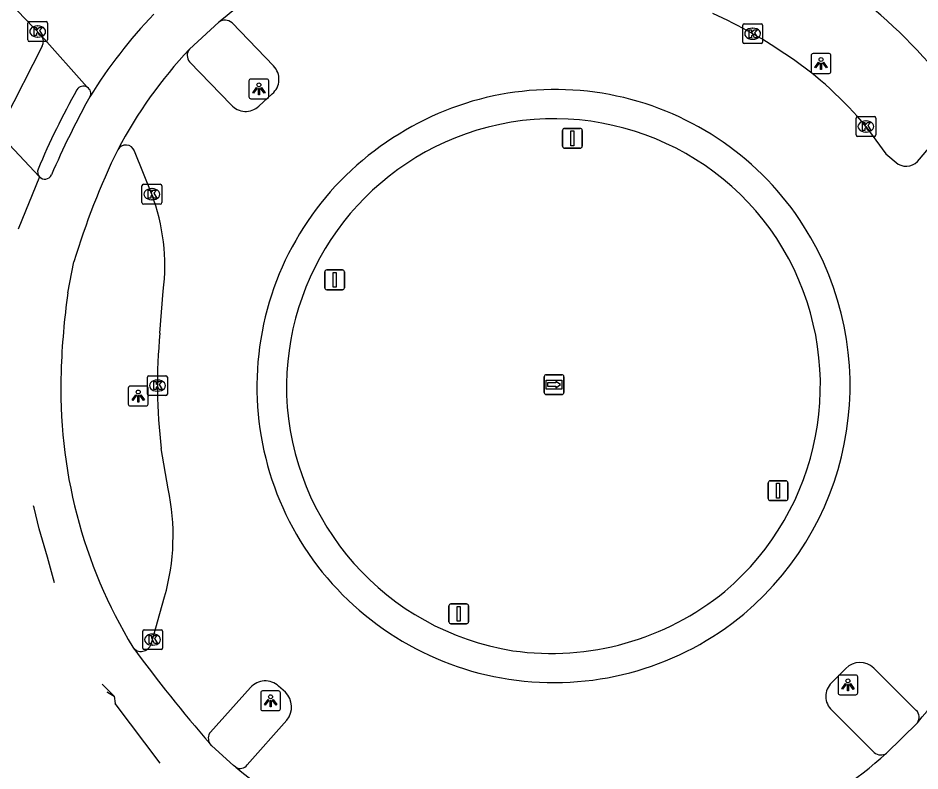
# Model space of a CAD drawing. Extents: x 155275 to 156263, y 382654 to 383635.
# Drawn here: x 155449.18 to 155494.66, y 382837.9 to 382875.87 of the extents above; entities that cross this region are included whole.
import ezdxf

# ---------------------------------------------------------------- set-up
doc = ezdxf.new("R2010")
doc.units = 0
for name, color, linetype in [('IMGEO_Fietspad_gesloten', 7, 'Continuous'), ('IMGEO_Kolk', 7, 'Continuous'), ('IMGEO_Lichtpunt', 7, 'Continuous'), ('IMGEO_Rijbaan_lokaal_gesloten', 7, 'Continuous'), ('IMGEO_Rijbaan_regionaal_gesloten', 7, 'Continuous'), ('IMGEO_Verkeersbordpaal', 7, 'Continuous'), ('IMGEO_Verkeerseiland_groen', 7, 'Continuous'), ('IMGEO_Voetpad_open', 7, 'Continuous'), ('IMGEO_Wegwijzer', 7, 'Continuous')]:
    doc.layers.add(name, color=color, linetype=linetype)

msp = doc.modelspace()

# ---------------------------------------------------------------- linework, layer by layer
at = {"layer": 'IMGEO_Fietspad_gesloten'}
for points in [[(155457.825, 382874.302), (155459.307, 382875.666)], [(155450.258, 382867.867), (155447.713, 382870.572)], [(155450.258, 382867.867), (155449.186, 382865.219)], [(155451.687, 382862.006), (155451.995, 382863.575)], [(155451.014, 382847.379), (155450.666, 382848.672), (155450.237, 382850.111), (155449.987, 382851.165), (155449.965, 382851.265)], [(155454.017, 382841.667), (155453.428, 382842.266)], [(155453.654, 382841.887), (155453.686, 382841.873), (155454.017, 382841.667)], [(155454.017, 382841.667), (155454.079, 382841.301)], [(155494.53, 382840.328), (155492.976, 382838.795)], [(155460.159, 382838.083), (155460.047, 382838.175), (155458.956, 382839.157), (155458.85, 382839.28)]]:
    msp.add_lwpolyline(points, dxfattribs=at)
for centre, radius, start, end in [((155475.179, 382856.087), 26.525, 35.8881, 50.5264), ((155492.937, 382849.739), 45.85, 151.0934, 156.5921), ((155488.882, 382852.407), 38.541, 154.122, 163.1551), ((155450.531, 382868.107), 0.363, 221.2727, 335.1471), ((155489.797, 382856.737), 38.472, 172.1278, 178.0378), ((155476.497, 382857.161), 25.166, 177.9661, 211.1825)]:
    msp.add_arc(centre, radius, start, end, dxfattribs=at)
at = {"layer": 'IMGEO_Kolk'}
for p, q in [((155449.667, 382874.762), (155449.667, 382875.614)), ((155449.742, 382875.688), (155450.594, 382875.688)), ((155450.155, 382875.468), (155450.18, 382875.468)), ((155450.668, 382875.614), (155450.668, 382874.762)), ((155485.72, 382874.652), (155485.72, 382875.504)), ((155485.795, 382875.578), (155486.647, 382875.578)), ((155486.208, 382875.358), (155486.233, 382875.358)), ((155486.721, 382875.504), (155486.721, 382874.652)), ((155450.178, 382874.908), (155450.153, 382874.908)), ((155450.594, 382874.688), (155449.742, 382874.688)), ((155486.647, 382874.578), (155485.795, 382874.578)), ((155486.231, 382874.798), (155486.206, 382874.798)), ((155491.433, 382869.973), (155491.433, 382870.825)), ((155491.508, 382870.899), (155492.36, 382870.899)), ((155492.434, 382870.825), (155492.434, 382869.973)), ((155491.921, 382870.679), (155491.946, 382870.679)), ((155492.36, 382869.899), (155491.508, 382869.899)), ((155491.944, 382870.119), (155491.919, 382870.119)), ((155455.426, 382866.558), (155455.426, 382867.41)), ((155455.501, 382867.484), (155456.353, 382867.484)), ((155455.914, 382867.264), (155455.939, 382867.264)), ((155456.427, 382867.41), (155456.427, 382866.558)), ((155455.937, 382866.704), (155455.912, 382866.704)), ((155456.353, 382866.484), (155455.501, 382866.484)), ((155455.706, 382856.905), (155455.706, 382857.757)), ((155455.781, 382857.831), (155456.633, 382857.831)), ((155456.194, 382857.611), (155456.219, 382857.611)), ((155456.707, 382857.757), (155456.707, 382856.905)), ((155456.633, 382856.831), (155455.781, 382856.831)), ((155456.217, 382857.051), (155456.192, 382857.051)), ((155455.463, 382844.093), (155455.463, 382844.945)), ((155455.538, 382845.019), (155456.39, 382845.019)), ((155455.951, 382844.799), (155455.976, 382844.799)), ((155456.464, 382844.945), (155456.464, 382844.093)), ((155456.39, 382844.019), (155455.538, 382844.019)), ((155455.974, 382844.239), (155455.949, 382844.239))]:
    msp.add_line(p, q, dxfattribs=at)
for points in [[(155449.667, 382874.762), (155449.667, 382875.614)], [(155449.742, 382875.688), (155450.594, 382875.688)], [(155449.988, 382875.388), (155450.111, 382875.388), (155450.111, 382875.237), (155450.241, 382875.388), (155450.405, 382875.388), (155450.259, 382875.237), (155450.412, 382874.988), (155450.26, 382874.988), (155450.175, 382875.152), (155450.111, 382875.085), (155450.111, 382874.988), (155449.988, 382874.988), (155449.988, 382875.388)], [(155450.668, 382875.614), (155450.668, 382874.762)], [(155485.72, 382874.652), (155485.72, 382875.504)], [(155485.795, 382875.578), (155486.647, 382875.578)], [(155486.041, 382875.278), (155486.164, 382875.278), (155486.164, 382875.127), (155486.294, 382875.278), (155486.458, 382875.278), (155486.312, 382875.127), (155486.465, 382874.878), (155486.313, 382874.878), (155486.228, 382875.042), (155486.164, 382874.975), (155486.164, 382874.878), (155486.041, 382874.878), (155486.041, 382875.278)], [(155486.721, 382875.504), (155486.721, 382874.652)], [(155450.594, 382874.688), (155449.742, 382874.688)], [(155486.647, 382874.578), (155485.795, 382874.578)], [(155491.433, 382869.973), (155491.433, 382870.825)], [(155491.508, 382870.899), (155492.36, 382870.899)], [(155492.434, 382870.825), (155492.434, 382869.973)], [(155491.754, 382870.599), (155491.877, 382870.599), (155491.877, 382870.448), (155492.007, 382870.599), (155492.171, 382870.599), (155492.025, 382870.448), (155492.178, 382870.199), (155492.026, 382870.199), (155491.941, 382870.363), (155491.877, 382870.296), (155491.877, 382870.199), (155491.754, 382870.199), (155491.754, 382870.599)], [(155492.36, 382869.899), (155491.508, 382869.899)], [(155455.426, 382866.558), (155455.426, 382867.41)], [(155455.501, 382867.484), (155456.353, 382867.484)], [(155455.747, 382867.184), (155455.87, 382867.184), (155455.87, 382867.033), (155456, 382867.184), (155456.164, 382867.184), (155456.018, 382867.033), (155456.171, 382866.784), (155456.019, 382866.784), (155455.934, 382866.948), (155455.87, 382866.881), (155455.87, 382866.784), (155455.747, 382866.784), (155455.747, 382867.184)], [(155456.427, 382867.41), (155456.427, 382866.558)], [(155456.353, 382866.484), (155455.501, 382866.484)], [(155455.706, 382856.905), (155455.706, 382857.757)], [(155455.781, 382857.831), (155456.633, 382857.831)], [(155456.027, 382857.531), (155456.15, 382857.531), (155456.15, 382857.38), (155456.28, 382857.531), (155456.444, 382857.531), (155456.298, 382857.38), (155456.451, 382857.131), (155456.299, 382857.131), (155456.214, 382857.295), (155456.15, 382857.228), (155456.15, 382857.131), (155456.027, 382857.131), (155456.027, 382857.531)], [(155456.707, 382857.757), (155456.707, 382856.905)], [(155456.633, 382856.831), (155455.781, 382856.831)], [(155455.463, 382844.093), (155455.463, 382844.945)], [(155455.538, 382845.019), (155456.39, 382845.019)], [(155456.464, 382844.945), (155456.464, 382844.093)], [(155455.784, 382844.719), (155455.907, 382844.719), (155455.907, 382844.568), (155456.037, 382844.719), (155456.201, 382844.719), (155456.055, 382844.568), (155456.208, 382844.319), (155456.056, 382844.319), (155455.971, 382844.483), (155455.907, 382844.416), (155455.907, 382844.319), (155455.784, 382844.319), (155455.784, 382844.719)], [(155456.39, 382844.019), (155455.538, 382844.019)]]:
    msp.add_lwpolyline(points, dxfattribs=at)
for centre, start, end in [((155449.744, 382875.612), 91.552, 178.448), ((155449.744, 382875.612), 91.552, 178.448), ((155450.592, 382875.612), 1.552, 88.448), ((155450.592, 382875.612), 1.552, 88.448), ((155485.797, 382875.502), 91.552, 178.448), ((155485.797, 382875.502), 91.552, 178.448), ((155486.645, 382875.502), 1.552, 88.448), ((155486.645, 382875.502), 1.552, 88.448), ((155449.744, 382874.764), 181.552, 268.448), ((155449.744, 382874.764), 181.552, 268.448), ((155450.592, 382874.764), 271.552, 358.448), ((155450.592, 382874.764), 271.552, 358.448), ((155485.797, 382874.654), 181.552, 268.448), ((155485.797, 382874.654), 181.552, 268.448), ((155486.645, 382874.654), 271.552, 358.448), ((155486.645, 382874.654), 271.552, 358.448), ((155491.51, 382870.823), 91.552, 178.448), ((155491.51, 382870.823), 91.552, 178.448), ((155492.358, 382870.823), 1.552, 88.448), ((155492.358, 382870.823), 1.552, 88.448), ((155491.51, 382869.975), 181.552, 268.448), ((155491.51, 382869.975), 181.552, 268.448), ((155492.358, 382869.975), 271.552, 358.448), ((155492.358, 382869.975), 271.552, 358.448), ((155455.503, 382867.408), 91.552, 178.448), ((155455.503, 382867.408), 91.552, 178.448), ((155456.351, 382867.408), 1.552, 88.448), ((155456.351, 382867.408), 1.552, 88.448), ((155455.503, 382866.56), 181.552, 268.448), ((155455.503, 382866.56), 181.552, 268.448), ((155456.351, 382866.56), 271.552, 358.448), ((155456.351, 382866.56), 271.552, 358.448), ((155455.783, 382857.755), 91.552, 178.448), ((155455.783, 382857.755), 91.552, 178.448), ((155456.631, 382857.755), 1.552, 88.448), ((155456.631, 382857.755), 1.552, 88.448), ((155455.783, 382856.907), 181.552, 268.448), ((155455.783, 382856.907), 181.552, 268.448), ((155456.631, 382856.907), 271.552, 358.448), ((155456.631, 382856.907), 271.552, 358.448), ((155455.54, 382844.943), 91.552, 178.448), ((155455.54, 382844.943), 91.552, 178.448), ((155456.388, 382844.943), 1.552, 88.448), ((155456.388, 382844.943), 1.552, 88.448), ((155455.54, 382844.095), 181.552, 268.448), ((155455.54, 382844.095), 181.552, 268.448), ((155456.388, 382844.095), 271.552, 358.448), ((155456.388, 382844.095), 271.552, 358.448)]:
    msp.add_arc(centre, 0.0765, start, end, dxfattribs=at)
for centre, major_axis, ratio, start_param, end_param in [((155450.154, 382875.188), (-0.387, 0.002), 0.722429, 4.712389, 7.853982), ((155450.179, 382875.188), (-0.39, 0.002), 0.717154, 1.570796, 4.712389), ((155486.207, 382875.078), (-0.387, 0.002), 0.722429, 4.712389, 7.853982), ((155486.232, 382875.078), (-0.39, 0.002), 0.717154, 1.570796, 4.712389), ((155491.92, 382870.399), (-0.387, 0.002), 0.722429, 4.712389, 7.853982), ((155491.945, 382870.399), (-0.39, 0.002), 0.717154, 1.570796, 4.712389), ((155455.913, 382866.984), (-0.387, 0.002), 0.722429, 4.712389, 7.853982), ((155455.938, 382866.984), (-0.39, 0.002), 0.717154, 1.570796, 4.712389), ((155456.193, 382857.331), (-0.387, 0.002), 0.722429, 4.712389, 7.853982), ((155456.218, 382857.331), (-0.39, 0.002), 0.717154, 1.570796, 4.712389), ((155455.95, 382844.519), (-0.387, 0.002), 0.722429, 4.712389, 7.853982), ((155455.975, 382844.519), (-0.39, 0.002), 0.717154, 1.570796, 4.712389)]:
    msp.add_ellipse(centre, major_axis=major_axis, ratio=ratio, start_param=start_param, end_param=end_param, dxfattribs=at)
at = {"layer": 'IMGEO_Lichtpunt'}
for p, q in [((155489.171, 382873.98), (155489.171, 382873.173)), ((155489.171, 382873.98), (155489.171, 382873.173)), ((155490.073, 382874.075), (155489.265, 382874.075)), ((155490.073, 382874.075), (155489.265, 382874.075)), ((155490.167, 382873.173), (155490.167, 382873.98)), ((155490.167, 382873.173), (155490.167, 382873.98)), ((155489.265, 382873.079), (155490.073, 382873.079)), ((155489.265, 382873.079), (155490.073, 382873.079)), ((155460.824, 382872.699), (155460.824, 382871.892)), ((155460.824, 382872.699), (155460.824, 382871.892)), ((155461.726, 382872.794), (155460.918, 382872.794)), ((155461.726, 382872.794), (155460.918, 382872.794)), ((155461.82, 382871.892), (155461.82, 382872.699)), ((155461.82, 382871.892), (155461.82, 382872.699)), ((155460.918, 382871.798), (155461.726, 382871.798)), ((155460.918, 382871.798), (155461.726, 382871.798)), ((155454.738, 382857.209), (155454.738, 382856.402)), ((155454.738, 382857.209), (155454.738, 382856.402)), ((155455.64, 382857.304), (155454.832, 382857.304)), ((155455.64, 382857.304), (155454.832, 382857.304)), ((155455.734, 382856.402), (155455.734, 382857.209)), ((155455.734, 382856.402), (155455.734, 382857.209)), ((155454.832, 382856.308), (155455.64, 382856.308)), ((155454.832, 382856.308), (155455.64, 382856.308)), ((155490.526, 382842.639), (155490.526, 382841.832)), ((155490.526, 382842.639), (155490.526, 382841.832)), ((155491.428, 382842.734), (155490.62, 382842.734)), ((155491.428, 382842.734), (155490.62, 382842.734)), ((155491.522, 382841.832), (155491.522, 382842.639)), ((155491.522, 382841.832), (155491.522, 382842.639)), ((155461.414, 382841.838), (155461.414, 382841.031)), ((155461.414, 382841.838), (155461.414, 382841.031)), ((155462.316, 382841.933), (155461.508, 382841.933)), ((155462.316, 382841.933), (155461.508, 382841.933)), ((155462.41, 382841.031), (155462.41, 382841.838)), ((155462.41, 382841.031), (155462.41, 382841.838)), ((155490.62, 382841.738), (155491.428, 382841.738)), ((155490.62, 382841.738), (155491.428, 382841.738)), ((155461.508, 382840.937), (155462.316, 382840.937)), ((155461.508, 382840.937), (155462.316, 382840.937))]:
    msp.add_line(p, q, dxfattribs=at)
for points in [[(155489.545, 382873.644), (155489.584, 382873.616), (155489.396, 382873.354), (155489.358, 382873.381), (155489.545, 382873.644)], [(155489.647, 382873.596), (155489.694, 382873.596), (155489.694, 382873.274), (155489.647, 382873.274), (155489.647, 382873.596)], [(155489.757, 382873.616), (155489.795, 382873.643), (155489.982, 382873.381), (155489.943, 382873.353), (155489.757, 382873.616)], [(155461.198, 382872.363), (155461.237, 382872.335), (155461.049, 382872.073), (155461.011, 382872.1), (155461.198, 382872.363)], [(155461.3, 382872.315), (155461.347, 382872.315), (155461.347, 382871.993), (155461.3, 382871.993), (155461.3, 382872.315)], [(155461.41, 382872.335), (155461.448, 382872.362), (155461.635, 382872.1), (155461.596, 382872.072), (155461.41, 382872.335)], [(155455.112, 382856.873), (155455.151, 382856.845), (155454.963, 382856.583), (155454.925, 382856.61), (155455.112, 382856.873)], [(155455.214, 382856.825), (155455.261, 382856.825), (155455.261, 382856.503), (155455.214, 382856.503), (155455.214, 382856.825)], [(155455.324, 382856.845), (155455.362, 382856.872), (155455.549, 382856.61), (155455.51, 382856.582), (155455.324, 382856.845)], [(155490.9, 382842.303), (155490.939, 382842.275), (155490.751, 382842.013), (155490.713, 382842.04), (155490.9, 382842.303)], [(155491.002, 382842.255), (155491.049, 382842.255), (155491.049, 382841.933), (155491.002, 382841.933), (155491.002, 382842.255)], [(155491.112, 382842.275), (155491.15, 382842.302), (155491.337, 382842.04), (155491.298, 382842.012), (155491.112, 382842.275)], [(155461.788, 382841.502), (155461.827, 382841.474), (155461.639, 382841.212), (155461.601, 382841.239), (155461.788, 382841.502)], [(155461.89, 382841.454), (155461.937, 382841.454), (155461.937, 382841.132), (155461.89, 382841.132), (155461.89, 382841.454)], [(155462, 382841.474), (155462.038, 382841.501), (155462.225, 382841.239), (155462.186, 382841.211), (155462, 382841.474)]]:
    msp.add_lwpolyline(points, dxfattribs=at)
for centre in [(155489.67, 382873.778), (155461.323, 382872.497), (155455.237, 382857.007), (155491.025, 382842.437), (155461.913, 382841.636)]:
    msp.add_circle(centre, 0.0994, dxfattribs=at)
for centre, start, end in [((155489.265, 382873.98), 90, 180), ((155489.265, 382873.98), 90, 180), ((155490.073, 382873.98), 0, 90), ((155490.073, 382873.98), 0, 90), ((155489.265, 382873.173), 180, 270), ((155489.265, 382873.173), 180, 270), ((155490.073, 382873.173), 270, 0), ((155490.073, 382873.173), 270, 360), ((155460.918, 382872.699), 90, 180), ((155460.918, 382872.699), 90, 180), ((155461.726, 382872.699), 0, 90), ((155461.726, 382872.699), 0, 90), ((155460.918, 382871.892), 180, 270), ((155460.918, 382871.892), 180, 270), ((155461.726, 382871.892), 270, 0), ((155461.726, 382871.892), 270, 360), ((155454.832, 382857.209), 90, 180), ((155454.832, 382857.209), 90, 180), ((155455.64, 382857.209), 0, 90), ((155455.64, 382857.209), 0, 90), ((155454.832, 382856.402), 180, 270), ((155454.832, 382856.402), 180, 270), ((155455.64, 382856.402), 270, 0), ((155455.64, 382856.402), 270, 360), ((155490.62, 382842.639), 90, 180), ((155490.62, 382842.639), 90, 180), ((155491.428, 382842.639), 0, 90), ((155491.428, 382842.639), 0, 90), ((155461.508, 382841.838), 90, 180), ((155461.508, 382841.838), 90, 180), ((155462.316, 382841.838), 0, 90), ((155462.316, 382841.838), 0, 90), ((155490.62, 382841.832), 180, 270), ((155490.62, 382841.832), 180, 270), ((155491.428, 382841.832), 270, 0), ((155491.428, 382841.832), 270, 360), ((155461.508, 382841.031), 180, 270), ((155461.508, 382841.031), 180, 270), ((155462.316, 382841.031), 270, 0), ((155462.316, 382841.031), 270, 360)]:
    msp.add_arc(centre, 0.0946, start, end, dxfattribs=at)
at = {"layer": 'IMGEO_Rijbaan_lokaal_gesloten'}
for points in [[(155454.079, 382841.301), (155454.075, 382841.247)], [(155456.344, 382838.292), (155454.079, 382841.301)]]:
    msp.add_lwpolyline(points, dxfattribs=at)
at = {"layer": 'IMGEO_Rijbaan_regionaal_gesloten'}
for points in [[(155443.924, 382881.684), (155450.367, 382874.978)], [(155462.066, 382873.451), (155459.968, 382875.629)], [(155450.367, 382874.978), (155452.668, 382872.378)], [(155457.831, 382873.657), (155459.929, 382871.493)], [(155461.316, 382871.42), (155461.996, 382872.048)], [(155494.638, 382868.749), (155496.578, 382871.059)], [(155491.934, 382870.399), (155492.945, 382869.02), (155493.552, 382868.504)], [(155455.927, 382866.984), (155455.057, 382869.163)], [(155456.333, 382859.968), (155456.498, 382862.101)], [(155456.747, 382852.127), (155456.402, 382854.153)], [(155455.883, 382844.281), (155456.568, 382846.678)], [(155490.915, 382843.069), (155490.199, 382842.34)], [(155494.469, 382840.952), (155492.331, 382843.086)], [(155460.902, 382842.101), (155458.88, 382839.859)], [(155462.657, 382841.87), (155462.315, 382842.177)], [(155490.212, 382840.961), (155492.356, 382838.831)], [(155460.74, 382838.196), (155462.737, 382840.462)]]:
    msp.add_lwpolyline(points, dxfattribs=at)
for centre, radius, start, end in [((155488.028, 382840.601), 45.326, 121.2247, 129.3198), ((155474.065, 382858.75), 25.003, 136.1758, 148.2651), ((155459.615, 382875.241), 0.524, 47.6547, 125.9377), ((155474.258, 382854.012), 24.226, 55.2242, 65.7252), ((155474.515, 382858.57), 22.936, 136.6933, 152.3105), ((155458.205, 382873.983), 0.497, 140.0244, 221.0415), ((155477.88, 382858.832), 18.202, 39.4545, 55.9361), ((155461.371, 382872.782), 0.965, 310.419, 43.8684), ((155452.497, 382872.074), 0.349, 330.3758, 60.6228), ((155476.251, 382857.39), 14.875, 32.5351, 123.3246), ((155460.658, 382872.129), 0.967, 221.1091, 312.8653), ((155476.127, 382857.274), 14.905, 122.6812, 215.851), ((155454.616, 382868.993), 0.473, 21.1266, 150.1377), ((155493.958, 382869.233), 0.835, 240.8782, 324.5478), ((155446.274, 382863.38), 10.304, 352.8678, 20.4715), ((155476.074, 382857.324), 15.06, 310.1097, 32.3861), ((155482.956, 382857.376), 26.749, 174.4393, 186.9203), ((155445.729, 382849.762), 11.269, 344.1203, 12.1167), ((155476.195, 382857.367), 15.015, 215.9891, 309.648), ((155468.638, 382862.634), 34.175, 319.2548, 329.4751), ((155455.385, 382844.452), 0.527, 217.5159, 341.084), ((155517.123, 382889.905), 77.192, 216.36897, 220.98232), ((155491.632, 382842.349), 1.016, 46.487, 134.8886), ((155461.646, 382841.44), 0.995, 47.7554, 138.4021), ((155490.849, 382841.657), 0.943, 133.5829, 227.4973), ((155461.918, 382841.122), 1.052, 321.1474, 45.3565), ((155494.132, 382840.604), 0.485, 325.2844, 45.8822), ((155459.28, 382839.548), 0.507, 142.1384, 211.9295), ((155474.863, 382859.282), 27.346, 298.4931, 311.4819), ((155492.688, 382839.19), 0.489, 227.284, 306.0698), ((155460.386, 382838.466), 0.445, 239.3541, 322.6582), ((155476.325, 382857.788), 25.488, 230.6336, 244.6404)]:
    msp.add_arc(centre, radius, start, end, dxfattribs=at)
at = {"layer": 'IMGEO_Verkeersbordpaal'}
for p, q in [((155476.735, 382870.303), (155477.525, 382870.303)), ((155477.525, 382870.303), (155476.735, 382870.303)), ((155476.635, 382869.403), (155476.635, 382870.203)), ((155476.635, 382870.203), (155476.635, 382869.403)), ((155477.625, 382870.203), (155477.625, 382869.403)), ((155477.625, 382869.403), (155477.625, 382870.203)), ((155477.525, 382869.303), (155476.735, 382869.303)), ((155476.735, 382869.303), (155477.525, 382869.303)), ((155464.645, 382862.263), (155464.645, 382863.063)), ((155464.645, 382863.063), (155464.645, 382862.263)), ((155464.745, 382863.163), (155465.535, 382863.163)), ((155465.535, 382863.163), (155464.745, 382863.163)), ((155465.635, 382863.063), (155465.635, 382862.263)), ((155465.635, 382862.263), (155465.635, 382863.063)), ((155465.535, 382862.163), (155464.745, 382862.163)), ((155464.745, 382862.163), (155465.535, 382862.163)), ((155487.106, 382852.53), (155487.896, 382852.53)), ((155487.896, 382852.53), (155487.106, 382852.53)), ((155487.006, 382851.63), (155487.006, 382852.43)), ((155487.006, 382852.43), (155487.006, 382851.63)), ((155487.996, 382852.43), (155487.996, 382851.63)), ((155487.996, 382851.63), (155487.996, 382852.43)), ((155487.896, 382851.53), (155487.106, 382851.53)), ((155487.106, 382851.53), (155487.896, 382851.53)), ((155470.904, 382845.418), (155470.904, 382846.218)), ((155470.904, 382846.218), (155470.904, 382845.418)), ((155471.004, 382846.318), (155471.794, 382846.318)), ((155471.794, 382846.318), (155471.004, 382846.318)), ((155471.894, 382846.218), (155471.894, 382845.418)), ((155471.894, 382845.418), (155471.894, 382846.218)), ((155471.794, 382845.318), (155471.004, 382845.318)), ((155471.004, 382845.318), (155471.794, 382845.318))]:
    msp.add_line(p, q, dxfattribs=at)
for points in [[(155477.055, 382870.178), (155477.205, 382870.178), (155477.205, 382869.428), (155477.055, 382869.428), (155477.055, 382870.178)], [(155465.065, 382863.038), (155465.215, 382863.038), (155465.215, 382862.288), (155465.065, 382862.288), (155465.065, 382863.038)], [(155487.426, 382852.405), (155487.576, 382852.405), (155487.576, 382851.655), (155487.426, 382851.655), (155487.426, 382852.405)], [(155471.324, 382846.193), (155471.474, 382846.193), (155471.474, 382845.443), (155471.324, 382845.443), (155471.324, 382846.193)]]:
    msp.add_lwpolyline(points, dxfattribs=at)
for centre, start, end in [((155476.735, 382870.203), 90, 180), ((155476.735, 382870.203), 90, 180), ((155477.525, 382870.203), 0, 90), ((155477.525, 382870.203), 360, 90), ((155476.735, 382869.403), 180, 270), ((155476.735, 382869.403), 180, 270), ((155477.525, 382869.403), 270, 0), ((155477.525, 382869.403), 270, 0), ((155464.745, 382863.063), 90, 180), ((155464.745, 382863.063), 90, 180), ((155465.535, 382863.063), 0, 90), ((155465.535, 382863.063), 360, 90), ((155464.745, 382862.263), 180, 270), ((155464.745, 382862.263), 180, 270), ((155465.535, 382862.263), 270, 0), ((155465.535, 382862.263), 270, 0), ((155487.106, 382852.43), 90, 180), ((155487.106, 382852.43), 90, 180), ((155487.896, 382852.43), 0, 90), ((155487.896, 382852.43), 360, 90), ((155487.106, 382851.63), 180, 270), ((155487.106, 382851.63), 180, 270), ((155487.896, 382851.63), 270, 0), ((155487.896, 382851.63), 270, 0), ((155471.004, 382846.218), 90, 180), ((155471.004, 382846.218), 90, 180), ((155471.794, 382846.218), 0, 90), ((155471.794, 382846.218), 360, 90), ((155471.004, 382845.418), 180, 270), ((155471.004, 382845.418), 180, 270), ((155471.794, 382845.418), 270, 0), ((155471.794, 382845.418), 270, 0)]:
    msp.add_arc(centre, 0.1, start, end, dxfattribs=at)
at = {"layer": 'IMGEO_Verkeerseiland_groen'}
for centre, radius, start, end in [((155476.209, 382857.337), 13.45, 28.3737, 106.8352), ((155476.287, 382857.233), 13.572, 107.0207, 181.6262), ((155476.018, 382857.34), 13.618, 310.3001, 27.9813), ((155476.266, 382857.347), 13.556, 182.1097, 260.9534), ((155476.065, 382857.654), 13.829, 261.9786, 309.3111)]:
    msp.add_arc(centre, radius, start, end, dxfattribs=at)
at = {"layer": 'IMGEO_Voetpad_open'}
msp.add_lwpolyline([(155450.403, 382874.455), (155448.488, 382870.722)], dxfattribs=at)
for centre, radius, start, end in [((155449.931, 382874.685), 0.525, 333.9746, 33.9007), ((155486.854, 382852.763), 39.802, 150.6924, 157.1092), ((155452.474, 382872.049), 0.382, 59.5215, 148.913), ((155450.523, 382868.112), 0.361, 158.4911, 222.7848)]:
    msp.add_arc(centre, radius, start, end, dxfattribs=at)
at = {"layer": 'IMGEO_Wegwijzer'}
for p, q in [((155475.712, 382856.979), (155475.712, 382857.779)), ((155475.712, 382857.779), (155475.712, 382856.979)), ((155475.812, 382857.879), (155476.602, 382857.879)), ((155476.602, 382857.879), (155475.812, 382857.879)), ((155476.702, 382857.779), (155476.702, 382856.979)), ((155476.702, 382856.979), (155476.702, 382857.779)), ((155476.602, 382856.879), (155475.812, 382856.879)), ((155475.812, 382856.879), (155476.602, 382856.879))]:
    msp.add_line(p, q, dxfattribs=at)
for points in [[(155475.813, 382857.611), (155476.601, 382857.611), (155476.601, 382857.147), (155475.813, 382857.147), (155475.813, 382857.611)], [(155475.878, 382857.463), (155475.878, 382857.379), (155475.878, 382857.295), (155476.289, 382857.295), (155476.289, 382857.212), (155476.536, 382857.379), (155476.289, 382857.546), (155476.289, 382857.463), (155475.878, 382857.463)]]:
    msp.add_lwpolyline(points, dxfattribs=at)
for centre, start, end in [((155475.812, 382857.779), 90, 180), ((155475.812, 382857.779), 90, 180), ((155476.602, 382857.779), 0, 90), ((155476.602, 382857.779), 360, 90), ((155475.812, 382856.979), 180, 270), ((155475.812, 382856.979), 180, 270), ((155476.602, 382856.979), 270, 0), ((155476.602, 382856.979), 270, 0)]:
    msp.add_arc(centre, 0.1, start, end, dxfattribs=at)

doc.saveas('drawing.dxf')
